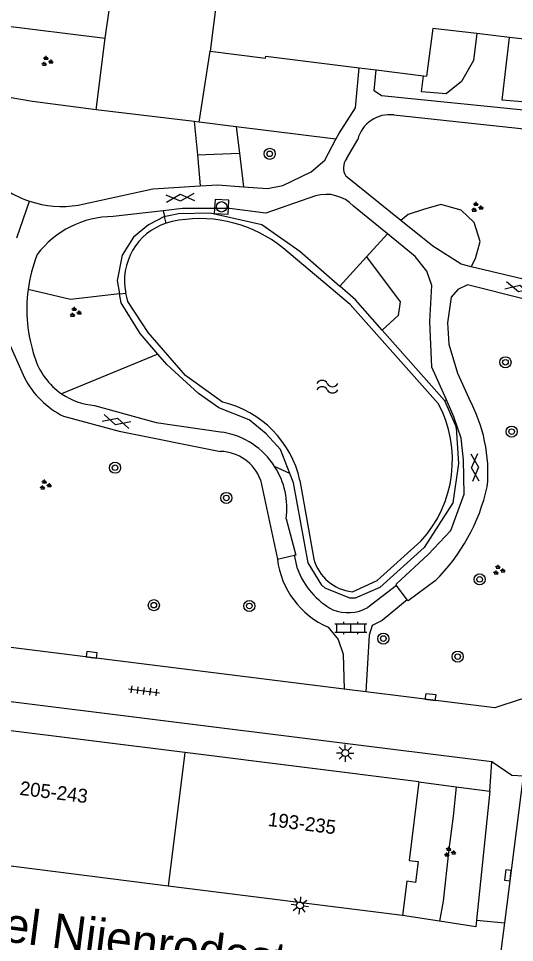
# Model space of a CAD drawing. Extents: x 131000 to 133014, y 396499 to 399001.
# Drawn here: x 131327.1 to 131362.8, y 396878.8 to 396945.3 of the extents above; entities that cross this region are included whole.
import ezdxf

# ---------------------------------------------------------------- set-up
doc = ezdxf.new("R2010")
doc.units = 0
for name, color, linetype in [('gg-anno-huisnummerreeks BGT', 7, 'Continuous'), ('gg-anno-openbare ruimte label', 7, 'Continuous'), ('gg-bbg-hoofdgebouw', 7, 'Continuous'), ('gg-bbg-tussenscheiding', 7, 'Continuous'), ('gg-knt-verharding', 7, 'Continuous'), ('gg-kntw-bovenkant insteek waterloop', 7, 'Continuous'), ('gt-grn-groengrens', 7, 'Continuous'), ('gt-grn-weggrens', 7, 'Continuous'), ('gt-symb-boom', 7, 'Continuous'), ('gt-symb-gesloten verharding', 7, 'Continuous'), ('gt-symb-groenvak', 7, 'Continuous'), ('gt-symb-klinker verharding', 7, 'Continuous'), ('gt-symb-kolk', 7, 'Continuous'), ('gt-symb-lichtmast', 7, 'Continuous'), ('gt-symb-rioolschacht', 7, 'Continuous'), ('gt-symb-tegel verharding', 7, 'Continuous'), ('gt-symb-watersymbool', 7, 'Continuous')]:
    doc.layers.add(name, color=color, linetype=linetype)

# ---------------------------------------------------------------- blocks, each defined once
blk = doc.blocks.new('gt0-GRVAK')
at = {"layer": 'gt-symb-groenvak'}
for p, q in [((-0.11, 0.189), (-0.228, 0.24)), ((-0.182, 0.153), (0.088, 0.153)), ((-0.091, 0.211), (-0.156, 0.322)), ((-0.047, 0.214), (-0.047, 0.393)), ((-0.004, 0.211), (0.061, 0.322)), ((0.015, 0.189), (0.133, 0.24)), ((0.262, -0.052), (0.197, 0.059)), ((0.305, -0.049), (0.305, 0.13)), ((0.349, -0.052), (0.414, 0.059)), ((-0.245, -0.228), (-0.363, -0.177)), ((-0.318, -0.264), (-0.047, -0.264)), ((-0.226, -0.206), (-0.291, -0.095)), ((-0.183, -0.203), (-0.183, -0.024)), ((-0.139, -0.206), (-0.074, -0.095)), ((-0.12, -0.228), (-0.002, -0.177)), ((0.243, -0.074), (0.125, -0.023)), ((0.17, -0.11), (0.441, -0.11)), ((0.368, -0.074), (0.486, -0.023))]:
    blk.add_line(p, q, dxfattribs=at)
blk = doc.blocks.new('gt0-GESVH1')
at = {"layer": 'gt-symb-gesloten verharding'}
for p, q in [((-0.992, -0.261), (0.008, 0.239)), ((0.008, -0.261), (-0.992, 0.239)), ((0.008, 0.239), (1.008, -0.261)), ((1.008, 0.239), (0.008, -0.261))]:
    blk.add_line(p, q, dxfattribs=at)
blk = doc.blocks.new('gt0-BOOM')
at = {"layer": 'gt-symb-boom'}
for radius in [0.4, 0.2]:
    blk.add_circle((0, 0), radius, dxfattribs=at)
blk = doc.blocks.new('gt0-RS')
at = {"layer": 'gt-symb-rioolschacht'}
blk.add_lwpolyline([(-0.5, -0.5), (0.5, -0.5), (0.5, 0.5), (-0.5, 0.5)], close=True, dxfattribs=at)
blk.add_circle((0, 0), 0.375, dxfattribs=at)
blk = doc.blocks.new('gt0-WA')
at = {"layer": 'gt-symb-watersymbool'}
for centre, start, end in [((-0.323, 0.022), 28.07249, 151.92751), ((0.427, 0.422), 208.07248, 331.92751), ((-0.323, -0.428), 28.07249, 151.92751), ((0.427, -0.028), 208.07248, 331.92751)]:
    blk.add_arc(centre, 0.425, start, end, dxfattribs=at)
blk = doc.blocks.new('gt0-TEG1')
at = {"layer": 'gt-symb-tegel verharding'}
for p, q in [((-1.125, 0), (1.125, 0)), ((-0.9, -0.25), (-0.9, 0.25)), ((-0.45, -0.25), (-0.45, 0.25)), ((0, -0.25), (0, 0.25)), ((0.45, -0.25), (0.45, 0.25)), ((0.9, -0.25), (0.9, 0.25))]:
    blk.add_line(p, q, dxfattribs=at)
blk = doc.blocks.new('gt0-KOLK')
at = {"layer": 'gt-symb-kolk'}
blk.add_lwpolyline([(0, 0), (0.375, 0), (0.375, 0.4), (-0.375, 0.4), (-0.375, 0), (0, 0)], dxfattribs=at)
blk = doc.blocks.new('gt0-LMAST')
at = {"layer": 'gt-symb-lichtmast'}
for p, q in [((-0.182, 0.173), (-0.447, 0.438)), ((-0.005, 0.246), (-0.005, 0.621)), ((0.172, 0.173), (0.437, 0.438)), ((-0.255, -0.004), (-0.63, -0.004)), ((-0.182, -0.181), (-0.447, -0.446)), ((-0.005, -0.254), (-0.005, -0.629)), ((0.437, -0.446), (0.172, -0.181)), ((0.245, -0.004), (0.62, -0.004))]:
    blk.add_line(p, q, dxfattribs=at)
blk.add_circle((-0.005, -0.004), 0.25, dxfattribs=at)
blk = doc.blocks.new('gt0-KL1')
at = {"layer": 'gt-symb-klinker verharding'}
for p, q in [((-1.15, 0.3), (1.15, 0.3)), ((-1, -0.3), (-1, 0.3)), ((-0.5, 0.3), (-0.5, 0.45)), ((0, -0.3), (0, 0.3)), ((0.5, 0.3), (0.5, 0.45)), ((1, -0.3), (1, 0.3)), ((-1.15, -0.3), (1.15, -0.3)), ((-0.5, -0.45), (-0.5, -0.3)), ((0.5, -0.45), (0.5, -0.3))]:
    blk.add_line(p, q, dxfattribs=at)

msp = doc.modelspace()

# ---------------------------------------------------------------- linework, layer by layer
at = {"layer": 'gg-bbg-hoofdgebouw'}
for p, q in [((131321.24, 396945.37), (131333.34, 396943.88)), ((131362.444, 396943.935), (131360.08, 396944.211)), ((131374.08, 396942.58), (131362.444, 396943.935)), ((131351.613, 396941.751), (131352.853, 396941.597)), ((131352.853, 396941.597), (131356.241, 396941.178)), ((131356.241, 396941.178), (131356.47, 396941.15)), ((131339.083, 396892.46), (131322.426, 396894.549)), ((131355.9, 396890.35), (131339.083, 396892.46)), ((131337.877, 396882.847), (131321.223, 396884.938)), ((131354.73, 396880.73), (131337.877, 396882.847))]:
    msp.add_line(p, q, dxfattribs=at)
for points in [[(131333.34, 396943.88), (131333.89, 396947.72), (131341.37, 396946.77), (131340.89, 396942.96)], [(131360.08, 396944.211), (131356.91, 396944.58), (131356.47, 396941.15)], [(131340.89, 396942.96), (131344.89, 396942.45), (131344.91, 396942.58), (131351.613, 396941.751)], [(131355.9, 396890.35), (131355.22, 396884.69), (131355.87, 396884.61), (131355.68, 396883.11), (131355.04, 396883.2), (131354.73, 396880.73)]]:
    msp.add_lwpolyline(points, dxfattribs=at)
at = {"layer": 'gg-bbg-tussenscheiding'}
msp.add_line((131339.083, 396892.46), (131337.877, 396882.847), dxfattribs=at)
at = {"layer": 'gg-knt-verharding'}
for p, q in [((131350.711, 396935.198), (131351.517, 396936.591)), ((131354.617, 396930.757), (131350.657, 396933.956)), ((131337.511, 396931.457), (131333.915, 396931.039)), ((131353.659, 396929.797), (131351.21, 396931.792)), ((131367.778, 396925.486), (131359.668, 396927.433)), ((131326.49, 396921.798), (131327.537, 396919.437)), ((131344.525, 396912.09), (131345.735, 396906.381)), ((131345.735, 396906.381), (131346.962, 396906.673)), ((131347.175, 396905.686), (131346.962, 396906.673)), ((131354.31, 396904.484), (131352.234, 396902.894)), ((131355.084, 396903.461), (131354.31, 396904.484)), ((131350.53, 396897.023), (131318.458, 396901.029)), ((131361.16, 396891.78), (131306.41, 396898.63)), ((131352.1, 396896.827), (131350.53, 396897.023)), ((131362.09, 396880.2), (131363.43, 396890.77)), ((131355.9, 396890.35), (131358.591, 396890.002)), ((131358.591, 396890.002), (131361.01, 396889.69)), ((131361.01, 396889.69), (131360.06, 396880.402)), ((131357.395, 396880.316), (131354.73, 396880.73)), ((131360.06, 396880.402), (131362.09, 396880.2)), ((131360.97, 396871.24), (131362.09, 396880.2))]:
    msp.add_line(p, q, dxfattribs=at)
for points in [[(131349.935, 396936.605), (131350.147, 396937.004), (131351.365, 396938.866), (131351.613, 396941.751)], [(131369.895, 396938.757), (131369.539, 396938.506), (131368.672, 396938.178), (131353.225, 396939.729), (131352.687, 396940.084), (131352.853, 396941.597)], [(131354.124, 396938.36), (131368.833, 396936.794), (131370.921, 396936.317)], [(131343.287, 396933.194), (131345.025, 396933.065), (131346.136, 396933.274), (131348.168, 396934.261), (131349.144, 396935.114), (131349.935, 396936.605)], [(131331.411, 396931.869), (131336.768, 396933.032), (131340.191, 396933.251)], [(131340.191, 396933.251), (131341.446, 396933.331), (131343.287, 396933.194)], [(131348.475, 396932.536), (131344.901, 396931.294), (131342.286, 396931.632), (131338.9, 396931.618), (131337.511, 396931.457)], [(131359.668, 396927.433), (131358.953, 396927.605), (131356.916, 396928.901), (131354.617, 396930.757)], [(131357.891, 396917.857), (131356.851, 396920.197), (131356.697, 396923.479), (131356.847, 396926.08), (131356.476, 396927.123), (131355.644, 396928.18), (131353.659, 396929.797)], [(131367.601, 396924.07), (131359.423, 396926.139), (131358.724, 396925.796), (131358.24, 396925.233), (131357.965, 396923.398), (131358.063, 396921.848), (131358.695, 396919.777), (131359.499, 396917.976)], [(131354.31, 396904.484), (131354.312, 396904.596), (131356.592, 396906.707), (131358.216, 396908.437), (131359.175, 396911.063), (131359.123, 396913.529), (131358.957, 396915.089), (131358.436, 396916.63), (131357.891, 396917.857)], [(131332.583, 396917.45), (131337.016, 396916.209), (131341.821, 396915.515)], [(131330.358, 396916.663), (131334.349, 396915.604), (131341.649, 396914.142)], [(131346.362, 396909.286), (131347.073, 396906.676), (131346.962, 396906.673)], [(131357.091, 396904.812), (131355.152, 396903.372), (131355.084, 396903.461)], [(131355.084, 396903.461), (131353.283, 396901.961), (131352.552, 396901.6), (131352.349, 396900.903), (131352.1, 396896.827)], [(131349.389, 396901.476), (131350.106, 396900.602), (131350.475, 396899.544), (131350.53, 396897.023)], [(131364.11, 396896.15), (131363.27, 396896.3), (131361.39, 396895.67), (131352.1, 396896.827)], [(131363.43, 396890.77), (131362.61, 396890.8), (131361.16, 396891.78)], [(131360.06, 396880.402), (131360.01, 396879.91), (131357.395, 396880.316)]]:
    msp.add_lwpolyline(points, dxfattribs=at)
for centre, radius, start, end in [((131353.819, 396936.005), 2.375, 82.61102, 165.7073), ((131351.57, 396934.538), 1.083, 142.47347, 212.54742), ((131330.231, 396939.088), 7.315, 223.66855, 251.47407), ((131349.232, 396929.921), 2.722, 43.41136, 106.15286), ((131330.231, 396939.087), 7.314, 251.47774, 279.28733), ((131333.922, 396924.214), 6.825, 90.05949, 143.2049), ((131338.279, 396924.389), 10.572, 158.27902, 172.40879), ((131338.312, 396924.377), 10.607, 172.36376, 198.85332), ((131332.98, 396922.344), 4.909, 196.50554, 235.71036), ((131333.305, 396922.481), 6.522, 207.82438, 243.13821), ((131332.981, 396922.339), 4.905, 235.67543, 265.34834), ((131349.714, 396912.593), 11.168, 354.79184, 28.81841), ((131340.894, 396910.068), 5.525, 32.77445, 80.3446), ((131341.55, 396910.962), 3.181, 20.76083, 88.22414), ((131340.894, 396910.071), 5.524, 351.83266, 32.74858), ((131347.187, 396914.713), 14.004, 315.00927, 347.0686), ((131351.871, 396907.139), 6.183, 187.03929, 246.32955), ((131352.371, 396907.606), 5.539, 200.27677, 241.51204), ((131350.814, 396905.493), 2.961, 248.51391, 298.65869)]:
    msp.add_arc(centre, radius, start, end, dxfattribs=at)
at = {"layer": 'gg-kntw-bovenkant insteek waterloop'}
msp.add_line((131347.36, 396912.049), (131348.363, 396906.372), dxfattribs=at)
for points in [[(131338.641, 396930.776), (131338.179, 396930.698), (131337.732, 396930.573)], [(131357.307, 396917.597), (131350.976, 396924.715), (131346.127, 396928.796)], [(131341.8, 396917.688), (131339.129, 396919.6), (131336.446, 396922.709), (131334.987, 396924.939), (131334.896, 396925.23), (131334.825, 396925.528)], [(131351.129, 396904.039), (131352.923, 396904.833), (131356.059, 396907.674)]]:
    msp.add_lwpolyline(points, dxfattribs=at)
for centre, radius, start, end in [((131339.143, 396926.4), 4.406, 108.68606, 191.41164), ((131340.15, 396921.339), 9.557, 51.28655, 99.08321), ((131340.071, 396910.422), 7.469, 12.57937, 76.61229), ((131349.677, 396913.517), 8.652, 317.52447, 28.13881), ((131351.444, 396907.218), 3.195, 195.35861, 264.34905)]:
    msp.add_arc(centre, radius, start, end, dxfattribs=at)
at = {"layer": 'gt-grn-groengrens'}
for p, q in [((131332.706, 396938.735), (131333.34, 396943.88)), ((131340.099, 396937.844), (131340.89, 396942.96)), ((131339.75, 396937.886), (131332.706, 396938.735)), ((131340.099, 396937.844), (131339.75, 396937.886)), ((131339.75, 396937.886), (131339.979, 396935.481)), ((131342.779, 396937.506), (131340.099, 396937.844)), ((131342.779, 396937.506), (131343.001, 396935.618)), ((131349.935, 396936.605), (131342.779, 396937.506)), ((131339.979, 396935.481), (131343.001, 396935.618)), ((131339.979, 396935.481), (131340.191, 396933.251)), ((131343.001, 396935.618), (131343.287, 396933.194)), ((131337.511, 396931.457), (131337.615, 396931.041)), ((131337.732, 396930.573), (131337.615, 396931.041)), ((131352.138, 396928.136), (131353.659, 396929.797)), ((131350.218, 396926.038), (131352.138, 396928.136)), ((131334.382, 396925.478), (131334.825, 396925.528)), ((131357.763, 396917.801), (131353.271, 396922.876)), ((131337.146, 396921.137), (131330.215, 396918.288)), ((131357.763, 396917.801), (131357.891, 396917.857)), ((131346.627, 396912.556), (131345.54, 396913.059))]:
    msp.add_line(p, q, dxfattribs=at)
for points in [[(131332.706, 396938.735), (131328.118, 396939.331), (131325.434, 396939.791), (131325.587, 396942.704), (131323.21, 396943.164), (131321.085, 396943.97)], [(131360.08, 396944.211), (131359.855, 396942.281), (131358.986, 396940.76), (131357.874, 396939.868), (131356.097, 396940.015), (131356.241, 396941.178)], [(131369.895, 396938.757), (131361.918, 396939.42), (131362.444, 396943.935)], [(131359.668, 396927.433), (131359.989, 396928.015), (131360.325, 396929.244), (131359.898, 396930.617), (131358.952, 396931.504), (131357.488, 396931.904), (131356.238, 396931.561), (131355.14, 396931.189), (131354.617, 396930.757)], [(131337.615, 396931.041), (131337.695, 396931.083), (131338.632, 396931.276), (131340.91, 396931.316), (131344.609, 396930.482), (131347.348, 396928.551), (131350.218, 396926.038)], [(131337.615, 396931.041), (131336.464, 396930.438), (131335.381, 396929.559), (131334.566, 396928.256), (131334.209, 396926.444), (131334.382, 396925.478)], [(131352.138, 396928.136), (131354.571, 396924.915), (131354.418, 396923.918), (131353.271, 396922.876)], [(131353.271, 396922.876), (131351.35, 396925.047), (131350.218, 396926.038)], [(131334.382, 396925.478), (131330.861, 396925.079), (131327.799, 396925.786)], [(131337.146, 396921.137), (131335.863, 396922.626), (131334.497, 396924.84), (131334.382, 396925.478)], [(131346.627, 396912.556), (131345.966, 396914.264), (131344.939, 396915.409), (131343.71, 396916.405), (131341.514, 396917.278), (131340.052, 396918.302), (131337.784, 396920.396), (131337.146, 396921.137)], [(131357.763, 396917.801), (131358.561, 396915.996), (131358.603, 396915.83), (131358.776, 396913.264), (131358.353, 396910.426), (131356.293, 396907.213), (131353.095, 396904.336), (131351.331, 396903.582), (131350.939, 396903.576), (131349.175, 396904.3), (131348.941, 396904.499), (131347.939, 396906.108), (131346.894, 396911.868), (131346.627, 396912.556)], [(131358.591, 396890.002), (131358.374, 396887.889), (131358.069, 396885.494), (131357.66, 396881.759), (131357.395, 396880.316)]]:
    msp.add_lwpolyline(points, dxfattribs=at)
at = {"layer": 'gt-grn-weggrens'}
for p, q in [((131327, 396929.513), (131327.907, 396932.152)), ((131361.01, 396889.69), (131361.16, 396891.78))]:
    msp.add_line(p, q, dxfattribs=at)

# ---------------------------------------------------------------- block references
at = {"layer": 'gt-symb-boom'}
for p in [(131345.187, 396935.56), (131362.142, 396920.557), (131362.587, 396915.564), (131342.06, 396910.79), (131353.362, 396900.665), (131358.705, 396899.369)]:
    msp.add_blockref('gt0-BOOM', p, dxfattribs=at)
for p, rotation in [((131334.062, 396912.96), 90), ((131360.291, 396904.925), -107.7643233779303), ((131336.85, 396903.066), 90), ((131343.72, 396903.013), 90)]:
    msp.add_blockref('gt0-BOOM', p, dxfattribs=dict(at, rotation=rotation))
at = {"layer": 'gt-symb-gesloten verharding'}
for p, rotation in [((131338.741, 396932.406), 3.6692540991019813), ((131363.125, 396925.872), -13.48012621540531), ((131334.158, 396916.304), -15.662106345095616), ((131359.947, 396912.972), 93.09405805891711)]:
    msp.add_blockref('gt0-GESVH1', p, dxfattribs=dict(at, rotation=rotation))
at = {"layer": 'gt-symb-groenvak'}
for p in [(131329.148, 396942.212), (131360.076, 396931.708), (131331.183, 396924.143), (131329.029, 396911.716), (131361.656, 396905.589), (131358.116, 396885.28)]:
    msp.add_blockref('gt0-GRVAK', p, dxfattribs=at)
at = {"layer": 'gt-symb-klinker verharding'}
msp.add_blockref('gt0-KL1', (131351.022, 396901.425), dxfattribs=at)
at = {"layer": 'gt-symb-kolk'}
for p, rotation in [((131332.348, 396899.295), -7.125016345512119), ((131356.726, 396896.252), -7.125016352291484), ((131362.517, 396883.594), 83.10945167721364)]:
    msp.add_blockref('gt0-KOLK', p, dxfattribs=dict(at, rotation=rotation))
at = {"layer": 'gt-symb-lichtmast'}
for p, rotation in [((131350.617, 396892.424), 90), ((131347.362, 396881.454), -7.181878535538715)]:
    msp.add_blockref('gt0-LMAST', p, dxfattribs=dict(at, rotation=rotation))
at = {"layer": 'gt-symb-rioolschacht', "rotation": -3.3832876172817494}
msp.add_blockref('gt0-RS', (131341.72, 396931.743), dxfattribs=at)
at = {"layer": 'gt-symb-tegel verharding', "rotation": -7.125016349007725}
msp.add_blockref('gt0-TEG1', (131336.146, 396896.895), dxfattribs=at)
at = {"layer": 'gt-symb-watersymbool'}
msp.add_blockref('gt0-WA', (131349.275, 396918.8), dxfattribs=at)

# ---------------------------------------------------------------- texts
at = {"layer": 'gg-anno-huisnummerreeks BGT'}
for s, p in [('205-243', (131327.159, 396889.418)), ('193-235', (131345.014, 396887.179))]:
    msp.add_text(s, height=1, rotation=352.9, dxfattribs=at).set_placement(p)
at = {"layer": 'gg-anno-openbare ruimte label'}
msp.add_text('Kasteel Nijenrodestraat', height=2.5, rotation=352.6, dxfattribs=at).set_placement((131317.44, 396879.994))

doc.saveas('drawing.dxf')
